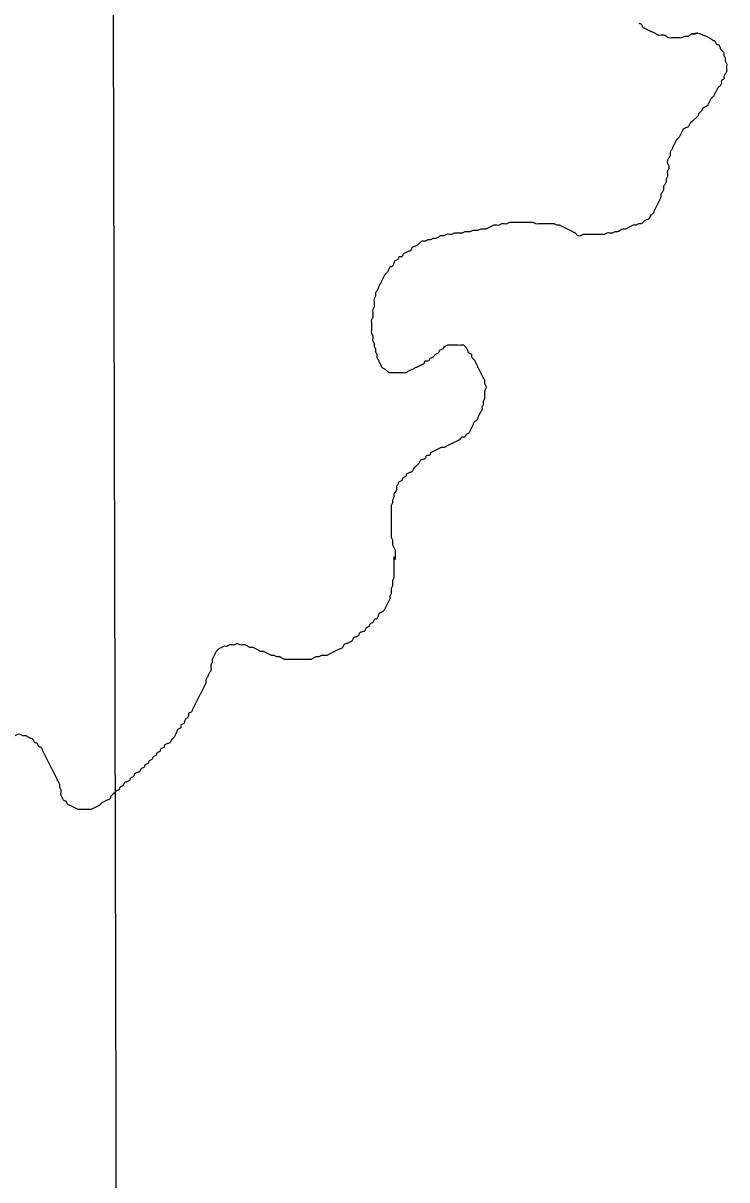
# Model space of a CAD drawing. Extents: x 813775 to 1157140, y 1757555 to 1979907.
# Drawn here: x 1041841 to 1043298, y 1831646 to 1834041 of the extents above; entities that cross this region are included whole.
import ezdxf

# ---------------------------------------------------------------- set-up
doc = ezdxf.new("R2010")
doc.units = 0
doc.layers.add('Level 35', color=7, linetype='Continuous')
doc.layers.add('Level 5', color=7, linetype='Continuous')

msp = doc.modelspace()

# ---------------------------------------------------------------- linework, layer by layer
at = {"layer": 'Level 35'}
for points in [[(1043115.5, 1834041.3), (1043121, 1834038.6), (1043123.7, 1834033.2), (1043129.2, 1834030.4), (1043134.6, 1834027.7), (1043140.1, 1834025), (1043145.5, 1834022.3), (1043150.9, 1834019.5), (1043156.4, 1834016.8), (1043161.8, 1834016.8), (1043167.3, 1834016.8), (1043172.7, 1834014.1), (1043178.2, 1834011.4), (1043183.6, 1834011.4), (1043189.1, 1834011.4), (1043194.5, 1834011.4), (1043200, 1834011.4), (1043205.4, 1834011.4), (1043210.9, 1834014.1), (1043216.3, 1834014.1), (1043221.8, 1834016.8), (1043227.2, 1834019.5), (1043232.7, 1834019.5), (1043237.9, 1834022.2)], [(1043267.1, 1834007.6), (1043227.2, 1834019.5), (1043225.1, 1834019)], [(1043267.1, 1834007.6), (1043267.5, 1834007), (1043273, 1834004.3), (1043275.7, 1833998.8), (1043281.1, 1833996.1), (1043283.9, 1833990.6), (1043286.6, 1833985.2), (1043292, 1833979.7), (1043292, 1833974.3), (1043294.8, 1833968.8), (1043294.8, 1833963.4), (1043297.5, 1833957.9), (1043297.5, 1833952.5), (1043297.5, 1833947), (1043297.5, 1833941.6), (1043294.8, 1833936.1), (1043292, 1833930.7), (1043292, 1833925.2), (1043286.6, 1833922.5), (1043286.6, 1833917.1), (1043283.9, 1833911.6), (1043278.4, 1833906.2), (1043275.7, 1833900.7), (1043273, 1833895.3), (1043270.3, 1833889.8), (1043264.8, 1833884.4), (1043262.1, 1833878.9), (1043259.4, 1833873.5), (1043253.9, 1833868), (1043248.5, 1833865.3), (1043245.7, 1833859.8), (1043240.3, 1833854.4), (1043237.6, 1833848.9), (1043232.1, 1833843.5), (1043226.7, 1833838), (1043221.2, 1833832.6), (1043218.5, 1833827.1), (1043213.1, 1833824.4), (1043207.6, 1833821.7), (1043204.9, 1833816.2), (1043202.2, 1833810.8), (1043199.4, 1833805.3), (1043194, 1833799.9), (1043191.3, 1833794.4), (1043188.5, 1833789), (1043185.8, 1833783.5), (1043183.1, 1833778.1), (1043180.4, 1833772.6), (1043180.4, 1833767.2), (1043177.6, 1833761.7), (1043174.9, 1833756.3), (1043174.9, 1833750.8), (1043177.6, 1833745.4), (1043177.6, 1833739.9), (1043174.9, 1833734.5), (1043174.9, 1833729), (1043174.9, 1833723.6), (1043172.2, 1833718.1), (1043172.2, 1833712.7), (1043169.5, 1833707.2), (1043166.8, 1833701.8), (1043166.8, 1833696.3), (1043164, 1833690.9), (1043161.3, 1833685.4), (1043161.3, 1833680), (1043158.6, 1833674.5), (1043155.9, 1833669.1), (1043153.1, 1833663.6), (1043150.4, 1833658.2), (1043147.7, 1833652.7), (1043145, 1833647.3), (1043139.5, 1833641.8), (1043136.8, 1833636.4), (1043131.3, 1833633.7), (1043125.9, 1833630.9), (1043120.4, 1833625.5), (1043115, 1833625.5), (1043109.6, 1833622.8), (1043104.1, 1833622.8), (1043098.7, 1833620), (1043093.2, 1833617.3), (1043087.8, 1833614.6), (1043082.3, 1833614.6), (1043076.9, 1833611.9), (1043071.4, 1833609.1), (1043066, 1833609.1), (1043060.5, 1833606.4), (1043055.1, 1833606.4)], [(1043055.1, 1833606.4), (1043049.6, 1833606.4), (1043044.2, 1833603.7), (1043038.7, 1833603.7), (1043033.3, 1833603.7), (1043027.8, 1833603.7), (1043022.4, 1833603.7), (1043016.9, 1833603.7), (1043011.5, 1833603.7), (1043006.1, 1833603.7), (1043000.6, 1833603.7), (1042995.2, 1833601), (1042989.7, 1833601), (1042984.3, 1833606.4), (1042978.8, 1833609.1), (1042973.4, 1833611.9), (1042967.9, 1833614.6), (1042962.5, 1833617.3), (1042957, 1833620), (1042951.6, 1833622.8), (1042946.1, 1833622.8), (1042940.7, 1833625.5), (1042935.2, 1833625.5), (1042929.8, 1833625.5), (1042924.3, 1833625.5), (1042918.9, 1833625.5), (1042913.4, 1833625.5), (1042908, 1833625.5), (1042902.6, 1833625.5), (1042897.1, 1833628.2), (1042891.7, 1833628.2), (1042886.2, 1833628.2), (1042880.8, 1833628.2), (1042875.3, 1833628.2), (1042869.9, 1833628.2), (1042864.4, 1833628.2), (1042859, 1833628.2), (1042853.5, 1833628.2), (1042848.1, 1833628.2), (1042842.6, 1833625.5), (1042837.2, 1833625.5), (1042831.7, 1833625.5), (1042826.3, 1833622.8), (1042820.8, 1833622.8), (1042815.4, 1833622.8), (1042809.9, 1833620), (1042804.5, 1833617.3), (1042799.1, 1833614.6), (1042793.6, 1833614.6), (1042788.2, 1833614.6), (1042782.7, 1833611.9), (1042777.3, 1833611.9), (1042771.8, 1833611.9), (1042766.4, 1833609.1), (1042760.9, 1833609.1), (1042755.5, 1833609.1), (1042750, 1833606.4), (1042744.6, 1833606.4), (1042739.1, 1833606.4), (1042733.7, 1833606.4), (1042728.2, 1833603.7), (1042722.8, 1833603.7), (1042717.3, 1833603.7), (1042711.9, 1833601), (1042706.4, 1833601), (1042701, 1833598.2), (1042695.6, 1833595.5), (1042690.1, 1833595.5), (1042684.7, 1833592.8), (1042679.2, 1833592.8), (1042673.8, 1833590.1), (1042668.3, 1833590.1), (1042662.9, 1833587.3), (1042657.4, 1833581.9), (1042652, 1833579.2), (1042646.5, 1833576.4), (1042643.8, 1833571), (1042638.4, 1833568.3), (1042632.9, 1833565.5), (1042627.5, 1833562.8), (1042624.7, 1833557.4), (1042619.3, 1833557.4), (1042616.6, 1833551.9), (1042611.1, 1833549.2), (1042608.4, 1833543.7), (1042605.7, 1833538.3), (1042600.2, 1833535.6), (1042597.5, 1833530.1), (1042594.8, 1833524.7), (1042589.3, 1833519.2), (1042586.6, 1833513.8)], [(1042586.6, 1833513.8), (1042583.9, 1833508.3), (1042581.2, 1833502.9), (1042578.4, 1833497.4), (1042575.7, 1833492), (1042573, 1833486.5), (1042570.3, 1833481.1), (1042570.3, 1833475.6), (1042567.5, 1833470.2), (1042567.5, 1833464.7), (1042567.5, 1833459.3), (1042567.5, 1833453.8), (1042564.8, 1833448.4), (1042564.8, 1833442.9), (1042564.8, 1833437.5), (1042564.8, 1833432), (1042562.1, 1833426.6), (1042562.1, 1833421.1), (1042562.1, 1833415.7), (1042562.1, 1833410.2), (1042562.1, 1833404.8), (1042562.1, 1833399.3), (1042564.8, 1833393.9), (1042564.8, 1833388.4), (1042564.8, 1833383), (1042567.5, 1833377.5), (1042567.5, 1833372.1), (1042570.3, 1833366.6), (1042570.3, 1833361.2), (1042573, 1833355.7), (1042573, 1833350.3), (1042575.7, 1833344.8), (1042578.4, 1833339.4), (1042581.2, 1833333.9), (1042583.9, 1833328.5), (1042589.3, 1833325.7), (1042594.8, 1833320.3), (1042600.2, 1833317.6), (1042605.7, 1833317.6), (1042611.1, 1833317.6), (1042616.6, 1833317.6), (1042622, 1833317.6), (1042627.5, 1833317.6), (1042632.9, 1833317.6), (1042638.4, 1833320.3), (1042643.8, 1833323), (1042649.2, 1833325.7), (1042654.7, 1833328.5), (1042660.1, 1833331.2), (1042665.6, 1833333.9), (1042671, 1833336.6), (1042673.8, 1833342.1), (1042679.2, 1833342.1), (1042684.7, 1833347.5), (1042690.1, 1833350.3), (1042695.6, 1833355.7), (1042701, 1833358.4), (1042703.7, 1833363.9), (1042709.2, 1833366.6), (1042714.6, 1833372.1), (1042720.1, 1833374.8), (1042725.5, 1833374.8), (1042731, 1833374.8), (1042736.4, 1833374.8), (1042741.9, 1833374.8), (1042747.3, 1833374.8), (1042752.7, 1833374.8), (1042758.2, 1833369.3), (1042760.9, 1833363.9), (1042763.6, 1833358.4), (1042769.1, 1833355.7), (1042769.1, 1833350.3), (1042774.5, 1833344.8), (1042777.3, 1833339.4), (1042780, 1833333.9), (1042782.7, 1833328.5), (1042785.4, 1833323), (1042788.2, 1833317.6), (1042790.9, 1833312.1), (1042793.6, 1833306.7), (1042796.3, 1833301.2), (1042796.3, 1833295.8), (1042799.1, 1833290.3), (1042799.1, 1833284.9), (1042796.3, 1833279.4), (1042796.3, 1833274), (1042796.3, 1833268.5), (1042796.3, 1833263.1), (1042793.6, 1833257.6), (1042793.6, 1833252.2), (1042790.9, 1833246.7)], [(1042790.9, 1833246.7), (1042790.9, 1833241.2), (1042788.2, 1833235.8), (1042785.4, 1833230.3), (1042782.7, 1833224.9), (1042780, 1833219.4), (1042774.5, 1833214), (1042771.8, 1833208.5), (1042769.1, 1833203.1), (1042766.4, 1833197.6), (1042763.6, 1833192.2), (1042758.2, 1833189.5), (1042755.5, 1833184), (1042750, 1833184), (1042744.6, 1833178.6), (1042739.1, 1833175.8), (1042733.7, 1833173.1), (1042728.2, 1833170.4), (1042722.8, 1833167.7), (1042717.3, 1833164.9), (1042711.9, 1833162.2), (1042706.4, 1833162.2), (1042701, 1833159.5), (1042695.6, 1833156.8), (1042690.1, 1833154), (1042684.7, 1833151.3), (1042681.9, 1833145.9), (1042676.5, 1833145.9), (1042673.8, 1833140.4), (1042668.3, 1833137.7), (1042662.9, 1833135), (1042660.1, 1833129.5), (1042654.7, 1833124.1), (1042649.2, 1833118.6), (1042646.5, 1833113.2), (1042641.1, 1833110.4), (1042635.6, 1833107.7), (1042632.9, 1833102.3), (1042627.5, 1833099.5), (1042624.7, 1833094.1), (1042619.3, 1833091.4), (1042616.6, 1833085.9), (1042613.8, 1833080.5), (1042613.8, 1833075), (1042611.1, 1833069.6), (1042608.4, 1833064.1), (1042608.4, 1833058.7), (1042605.7, 1833053.2), (1042605.7, 1833047.8), (1042602.9, 1833042.3), (1042602.9, 1833036.9), (1042602.9, 1833031.4), (1042602.9, 1833026), (1042602.9, 1833020.5), (1042602.9, 1833015.1), (1042602.9, 1833009.6), (1042602.9, 1833004.2), (1042602.9, 1832998.7), (1042602.9, 1832993.3), (1042602.9, 1832987.8), (1042602.9, 1832982.4), (1042602.9, 1832976.9), (1042605.7, 1832971.5), (1042605.7, 1832966), (1042605.7, 1832960.6), (1042608.4, 1832955.1), (1042611.1, 1832949.7), (1042611.1, 1832944.2), (1042611.1, 1832938.8), (1042611.1, 1832933.3), (1042611.1, 1832930.6), (1042608.4, 1832936)], [(1042608.4, 1832936), (1042608.4, 1832908.8), (1042608.4, 1832903.3), (1042608.4, 1832897.9), (1042608.4, 1832892.4), (1042605.7, 1832887), (1042605.7, 1832881.5), (1042605.7, 1832876.1), (1042602.9, 1832870.6), (1042602.9, 1832865.2), (1042602.9, 1832859.7), (1042600.2, 1832854.3), (1042600.2, 1832848.8), (1042597.5, 1832843.4), (1042594.8, 1832837.9), (1042592, 1832832.5), (1042589.3, 1832827), (1042583.9, 1832821.6), (1042578.4, 1832818.9), (1042575.7, 1832813.4), (1042573, 1832808), (1042567.5, 1832805.2), (1042564.8, 1832799.8), (1042559.4, 1832797.1), (1042556.6, 1832791.6), (1042551.2, 1832788.9), (1042548.5, 1832783.4), (1042543, 1832780.7), (1042537.6, 1832778), (1042534.9, 1832772.5), (1042529.4, 1832769.8), (1042524, 1832767.1), (1042521.2, 1832761.6), (1042515.8, 1832758.9), (1042510.3, 1832756.2), (1042504.9, 1832753.5), (1042502.2, 1832748), (1042496.7, 1832745.3), (1042491.3, 1832742.6), (1042485.8, 1832739.8), (1042480.4, 1832737.1), (1042474.9, 1832734.4), (1042469.5, 1832731.7), (1042464, 1832731.7), (1042458.6, 1832731.7), (1042453.1, 1832728.9), (1042447.7, 1832728.9), (1042442.2, 1832726.2), (1042436.8, 1832723.5), (1042431.4, 1832723.5), (1042425.9, 1832723.5), (1042420.5, 1832723.5), (1042415, 1832723.5), (1042409.6, 1832723.5), (1042404.1, 1832723.5), (1042398.7, 1832723.5), (1042393.2, 1832723.5), (1042387.8, 1832723.5), (1042382.3, 1832723.5), (1042376.9, 1832726.2), (1042371.4, 1832728.9), (1042366, 1832728.9), (1042360.5, 1832731.7), (1042355.1, 1832731.7), (1042349.6, 1832734.4), (1042344.2, 1832737.1), (1042338.7, 1832739.8), (1042333.3, 1832739.8), (1042327.9, 1832742.6), (1042322.4, 1832745.3), (1042317, 1832748), (1042311.5, 1832748), (1042306.1, 1832750.7), (1042300.6, 1832753.5), (1042295.2, 1832753.5), (1042289.7, 1832753.5), (1042284.3, 1832756.2), (1042278.8, 1832753.5), (1042273.4, 1832753.5), (1042267.9, 1832753.5), (1042262.5, 1832750.7), (1042257, 1832750.7), (1042251.6, 1832748), (1042246.1, 1832745.3), (1042240.7, 1832739.8), (1042238, 1832734.4), (1042235.2, 1832728.9), (1042232.5, 1832723.5), (1042232.5, 1832718), (1042229.8, 1832712.6), (1042229.8, 1832707.1)], [(1042229.8, 1832707.1), (1042229.8, 1832701.7), (1042227.1, 1832696.2), (1042224.3, 1832690.8), (1042221.6, 1832685.3), (1042218.9, 1832679.9), (1042218.9, 1832674.4), (1042216.2, 1832669), (1042213.5, 1832663.5), (1042210.7, 1832658.1), (1042208, 1832652.6), (1042205.3, 1832647.2), (1042202.6, 1832641.7), (1042199.8, 1832636.3), (1042197.1, 1832630.8), (1042194.4, 1832625.4), (1042191.7, 1832619.9), (1042188.9, 1832614.5), (1042183.5, 1832611.8), (1042183.5, 1832606.3), (1042178, 1832600.9), (1042175.3, 1832595.4), (1042172.6, 1832590), (1042167.2, 1832587.2), (1042167.2, 1832581.8), (1042161.7, 1832579.1), (1042159, 1832573.6), (1042156.3, 1832568.2), (1042153.5, 1832562.7), (1042148.1, 1832557.3), (1042145.4, 1832551.8), (1042139.9, 1832549.1), (1042134.5, 1832546.4), (1042131.7, 1832540.9), (1042126.3, 1832538.2), (1042123.6, 1832532.7), (1042118.1, 1832530), (1042115.4, 1832524.6), (1042110, 1832521.8), (1042107.2, 1832516.4), (1042101.8, 1832513.7), (1042099.1, 1832508.2), (1042093.6, 1832505.5), (1042090.9, 1832500), (1042085.4, 1832497.3), (1042082.7, 1832491.9), (1042077.3, 1832489.1), (1042071.8, 1832486.4), (1042069.1, 1832481), (1042063.7, 1832478.2), (1042060.9, 1832472.8), (1042055.5, 1832470.1), (1042050, 1832467.3), (1042047.3, 1832461.9), (1042041.9, 1832459.2), (1042039.1, 1832453.7), (1042033.7, 1832451), (1042028.2, 1832445.5), (1042022.8, 1832440.1), (1042020.1, 1832434.6), (1042014.6, 1832431.9), (1042009.2, 1832429.2), (1042003.7, 1832426.5), (1041998.3, 1832421), (1041992.8, 1832418.3), (1041987.4, 1832415.6), (1041981.9, 1832412.8), (1041976.5, 1832412.8), (1041971, 1832412.8), (1041965.6, 1832412.8), (1041960.2, 1832412.8), (1041954.7, 1832412.8), (1041949.3, 1832415.6), (1041943.8, 1832418.3), (1041938.4, 1832421), (1041932.9, 1832423.7), (1041930.2, 1832429.2), (1041924.7, 1832431.9), (1041922, 1832437.4), (1041919.3, 1832442.8), (1041919.3, 1832448.3), (1041919.3, 1832453.7), (1041916.6, 1832459.2), (1041916.6, 1832464.6), (1041913.8, 1832470.1), (1041911.1, 1832475.5), (1041908.4, 1832481), (1041905.7, 1832486.4), (1041903, 1832491.9), (1041900.2, 1832497.3), (1041897.5, 1832502.8)], [(1041897.5, 1832502.8), (1041894.8, 1832508.2), (1041892.1, 1832513.7), (1041889.3, 1832519.1), (1041886.6, 1832524.6), (1041883.9, 1832530), (1041881.2, 1832535.5), (1041878.4, 1832540.9), (1041873, 1832543.6), (1041870.3, 1832549.1), (1041864.8, 1832551.8), (1041862.1, 1832557.3), (1041856.7, 1832560), (1041851.2, 1832562.7), (1041845.8, 1832565.4), (1041840.3, 1832565.4), (1041834.9, 1832568.2), (1041829.4, 1832568.2), (1041824, 1832565.4), (1041818.5, 1832565.4), (1041813.1, 1832562.7), (1041807.6, 1832560), (1041802.2, 1832557.3), (1041799.5, 1832551.8), (1041794, 1832549.1), (1041794, 1832543.6), (1041791.3, 1832538.2), (1041785.8, 1832532.7), (1041783.1, 1832527.3), (1041783.1, 1832521.8), (1041780.4, 1832516.4), (1041780.4, 1832510.9), (1041780.4, 1832505.5), (1041777.7, 1832500), (1041777.7, 1832494.6), (1041774.9, 1832489.1), (1041774.9, 1832483.7), (1041774.9, 1832478.2), (1041772.2, 1832472.8), (1041772.2, 1832467.3), (1041769.5, 1832461.9), (1041769.5, 1832456.4), (1041766.8, 1832451), (1041766.8, 1832445.5), (1041764, 1832440.1), (1041764, 1832434.6), (1041761.3, 1832429.2), (1041761.3, 1832423.7), (1041758.6, 1832418.3), (1041758.6, 1832412.8), (1041758.6, 1832407.4), (1041755.9, 1832401.9), (1041755.9, 1832396.5), (1041755.9, 1832391), (1041753.1, 1832385.6), (1041753.1, 1832380.1), (1041753.1, 1832374.7), (1041753.1, 1832369.2), (1041753.1, 1832363.8), (1041750.4, 1832358.3), (1041750.4, 1832352.9), (1041750.4, 1832347.4), (1041753.1, 1832342), (1041753.1, 1832336.5), (1041753.1, 1832331.1), (1041753.1, 1832325.6), (1041753.1, 1832320.2), (1041753.1, 1832314.7), (1041753.1, 1832309.3), (1041753.1, 1832303.8), (1041753.1, 1832298.4), (1041753.1, 1832292.9), (1041750.4, 1832287.5), (1041750.4, 1832282), (1041747.7, 1832276.6), (1041747.7, 1832271.1), (1041745, 1832265.7), (1041742.3, 1832260.2), (1041739.5, 1832254.8), (1041734.1, 1832252), (1041731.4, 1832246.6), (1041725.9, 1832243.9), (1041723.2, 1832238.4), (1041717.7, 1832235.7), (1041715, 1832230.2), (1041709.6, 1832227.5), (1041704.1, 1832224.8), (1041698.7, 1832219.3), (1041693.2, 1832216.6), (1041687.8, 1832213.9), (1041682.3, 1832213.9)]]:
    msp.add_spline(points, degree=3, dxfattribs=at)
at = {"layer": 'Level 5'}
msp.add_lwpolyline([(1042012.4, 1840321.2), (1042036.9, 1830060.8)], dxfattribs=at)

doc.saveas('drawing.dxf')
